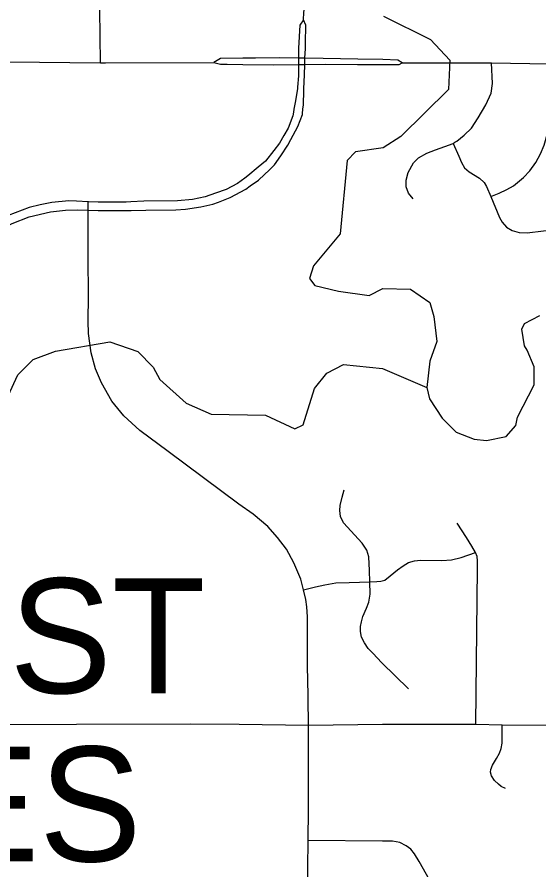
# Model space of a CAD drawing. Extents: x -1403959 to 81668, y -1400582 to 11018.
# Drawn here: x 6497 to 6554.2, y 8041 to 8134.4 of the extents above; entities that cross this region are included whole.
import ezdxf

# ---------------------------------------------------------------- set-up
doc = ezdxf.new("R2010")
doc.units = 0
for name, color, linetype in [('tdCiSectNmbr', 7, 'Continuous'), ('tdCiSectTwpRng', 7, 'Continuous'), ('tdCoShieldCoRteHrd', 7, 'Continuous'), ('tdCoSurfBitum', 7, 'Continuous')]:
    doc.layers.add(name, color=color, linetype=linetype)

msp = doc.modelspace()

# ---------------------------------------------------------------- linework, layer by layer
at = {"layer": 'tdCiSectNmbr'}
for points in [[(6528.385, 8134.114), (6528.44, 8134.913), (6528.705, 8137.049), (6528.838, 8138.154), (6528.96, 8139.301), (6529.081, 8140.638), (6529.134, 8141.854), (6529.169, 8143.255), (6529.186, 8145.444), (6529.238, 8148.39)], [(6506.125, 8129.396), (6506.02, 8138.197), (6505.514, 8147.886)], [(6457.33, 8145.299), (6457.475, 8145.288), (6458.586, 8145.15), (6459.64, 8144.995), (6462.192, 8144.456), (6469.097, 8142.982), (6470.382, 8142.669), (6471.771, 8142.2), (6473.09, 8141.679), (6474.172, 8141.234), (6475.631, 8140.435), (6477.332, 8139.323), (6486.371, 8132.884), (6487.482, 8132.172), (6488.893, 8131.428), (6489.963, 8130.986), (6490.785, 8130.647), (6492.435, 8130.143), (6494.171, 8129.743), (6496.081, 8129.5), (6506.125, 8129.396), (6506.672, 8129.396), (6518.555, 8129.431)], [(6528.385, 8134.114), (6527.968, 8133.527), (6527.847, 8131.015), (6527.847, 8129.9), (6527.847, 8129.207)], [(6528.604, 8131.562), (6528.657, 8133.527), (6528.385, 8134.114)], [(6539.203, 8129.402), (6548.993, 8129.388), (6555.274, 8129.295), (6561.254, 8129.317), (6565.134, 8129.34), (6573.742, 8129.272), (6578.814, 8129.272), (6582.331, 8129.272), (6584.078, 8129.272), (6585.303, 8129.431), (6586.778, 8129.817), (6588.094, 8130.407), (6588.944, 8130.876), (6590.035, 8131.628), (6590.828, 8132.357), (6590.829, 8132.357)], [(6528.522, 8129.216), (6528.547, 8129.889), (6528.588, 8130.979), (6528.604, 8131.562)], [(6521.733, 8129.893), (6519.301, 8129.859), (6518.555, 8129.431)], [(6518.555, 8129.431), (6519.283, 8129.245), (6520.024, 8129.245), (6521.737, 8129.22)], [(6528.182, 8129.895), (6527.847, 8129.9), (6525.733, 8129.931), (6523.132, 8129.913), (6521.733, 8129.893)], [(6534.33, 8129.796), (6530.557, 8129.859), (6528.547, 8129.889), (6528.182, 8129.895)], [(6539.203, 8129.402), (6538.742, 8129.696), (6537.08, 8129.751), (6534.33, 8129.796)], [(6521.737, 8129.22), (6525.065, 8129.172), (6527.847, 8129.207), (6528.178, 8129.212)], [(6527.847, 8129.188), (6527.847, 8127.98), (6527.739, 8126.733), (6527.717, 8126.591)], [(6528.178, 8129.212), (6528.522, 8129.216), (6530.81, 8129.245), (6534.323, 8129.221)], [(6528.43, 8126.528), (6528.48, 8128.07), (6528.522, 8129.216)], [(6534.323, 8129.221), (6538.887, 8129.19), (6539.203, 8129.402)], [(6527.717, 8126.591), (6527.504, 8125.234), (6527.34, 8124.301)], [(6528.322, 8124.301), (6528.371, 8124.782), (6528.425, 8126.372), (6528.43, 8126.528)], [(6527.285, 8123.986), (6527.215, 8123.589), (6526.691, 8122.234), (6526.233, 8121.424)], [(6527.01, 8120.995), (6527.757, 8122.415), (6528.263, 8123.734), (6528.275, 8123.851)], [(6527.34, 8124.301), (6527.285, 8123.986)], [(6528.275, 8123.851), (6528.322, 8124.301)], [(6526.233, 8121.424), (6525.751, 8120.572), (6525.133, 8119.777)], [(6525.888, 8119.216), (6526.673, 8120.355), (6527.01, 8120.995)], [(6525.133, 8119.777), (6524.234, 8118.621), (6523.422, 8117.944)], [(6524.107, 8117.152), (6524.613, 8117.627), (6525.191, 8118.205), (6525.888, 8119.216)], [(6523.422, 8117.944), (6522.282, 8116.995), (6521.94, 8116.745)], [(6521.94, 8116.745), (6521.144, 8116.163), (6519.915, 8115.495), (6518.73, 8115.097)], [(6522.556, 8115.895), (6523.439, 8116.525), (6524.107, 8117.152)], [(6519.07, 8114.133), (6520.349, 8114.628), (6522.048, 8115.531), (6522.556, 8115.895)], [(6518.73, 8115.097), (6517.603, 8114.718), (6516.212, 8114.411), (6514.585, 8114.284), (6510.882, 8114.23), (6509.447, 8114.15)], [(6504.796, 8114.172), (6504.769, 8114.174), (6503.508, 8114.234), (6502.67, 8114.257), (6500.784, 8114.094), (6499.527, 8113.838), (6498.317, 8113.536), (6495.989, 8112.651), (6495.013, 8112.181), (6494.903, 8112.128)], [(6504.77, 8113.641), (6504.769, 8114.174)], [(6504.788, 8108.12), (6504.786, 8108.425), (6504.771, 8113.248), (6504.77, 8113.641)], [(6509.447, 8114.15), (6508.948, 8114.122), (6505.859, 8114.122), (6504.796, 8114.172)], [(6509.477, 8113.225), (6511.098, 8113.236), (6514.405, 8113.273), (6515.435, 8113.345), (6517.133, 8113.616), (6518.434, 8113.887), (6519.07, 8114.133)], [(6495.359, 8111.212), (6495.494, 8111.282), (6496.439, 8111.772), (6498.3, 8112.511), (6500.638, 8113.06), (6502.284, 8113.251), (6503.643, 8113.298), (6504.753, 8113.249)], [(6504.753, 8113.249), (6504.771, 8113.248), (6505.859, 8113.2), (6509.477, 8113.225)], [(6528.818, 8063.302), (6528.817, 8068.675), (6528.765, 8069.766), (6528.644, 8070.58), (6528.384, 8071.648), (6528.087, 8072.812), (6527.343, 8074.606), (6526.522, 8076.095), (6525.549, 8077.392), (6524.461, 8078.576), (6522.858, 8079.949), (6521.295, 8081.033), (6513.545, 8086.812), (6510.44, 8089.105), (6508.692, 8090.699), (6507.377, 8092.309), (6506.219, 8094.343), (6505.561, 8095.85), (6505.111, 8097.599), (6504.806, 8099.719), (6504.786, 8101.08), (6504.817, 8103.833), (6504.788, 8108.12)], [(6528.9, 8060.073), (6528.818, 8063.302)], [(6528.927, 8056.821), (6528.908, 8059.76), (6528.9, 8060.073)], [(6478.548, 8056.842), (6515.956, 8056.946)], [(6515.956, 8056.946), (6521.329, 8056.929)], [(6521.329, 8056.929), (6528.927, 8056.821)], [(6528.927, 8056.821), (6537.051, 8056.929), (6547.284, 8056.918), (6550.183, 8056.861), (6560.266, 8056.805), (6573.092, 8056.749), (6574.163, 8056.749), (6581.46, 8056.663), (6590.272, 8056.606), (6594.957, 8056.55), (6603.316, 8056.05), (6603.316, 8056.05)], [(6528.927, 8047.566), (6528.927, 8056.821)], [(6528.736, 8032.185), (6528.884, 8044.171), (6528.927, 8047.566)]]:
    msp.add_lwpolyline(points, dxfattribs=at)
at = {"layer": 'tdCiSectTwpRng'}
for points in [[(6540.415, 8114.483), (6539.907, 8115.104), (6539.635, 8115.805), (6539.635, 8116.539), (6539.873, 8117.375), (6540.46, 8118.437), (6541.006, 8118.998), (6541.898, 8119.494), (6542.849, 8119.85), (6543.879, 8120.227), (6544.81, 8120.564), (6544.997, 8120.689), (6545.183, 8120.814), (6545.995, 8121.448), (6546.819, 8122.227), (6547.54, 8123.372), (6548.38, 8124.802), (6548.947, 8126.051), (6549.106, 8127.118), (6548.993, 8129.388)], [(6548.933, 8114.741), (6549.834, 8115.106), (6550.67, 8115.503), (6551.415, 8115.927), (6552.502, 8116.837), (6553.218, 8117.57), (6553.851, 8118.461), (6554.375, 8119.434), (6554.762, 8120.361), (6555.099, 8121.531), (6555.237, 8122.522), (6555.274, 8129.295)], [(6544.81, 8120.564), (6545.425, 8119.176), (6545.702, 8118.463), (6546.039, 8117.888), (6546.554, 8117.432), (6547.67, 8116.756), (6548.198, 8116.276), (6548.461, 8115.836), (6548.933, 8114.741), (6549.886, 8112.434), (6550.175, 8111.919), (6550.658, 8111.393), (6551.281, 8111.006), (6552.032, 8110.791), (6552.928, 8110.77), (6556.479, 8111.214)], [(6539.885, 8060.809), (6536.986, 8063.64), (6535.999, 8064.696), (6535.48, 8065.216), (6535.082, 8065.839), (6534.754, 8066.469), (6534.633, 8067.075), (6534.633, 8067.612), (6534.736, 8068.132), (6534.91, 8068.721), (6535.308, 8069.621), (6535.533, 8070.297), (6535.688, 8071.18), (6535.671, 8072.531), (6535.637, 8073.76), (6535.567, 8075.258), (6535.325, 8076.002), (6534.823, 8076.764), (6532.781, 8078.981), (6532.435, 8079.683), (6532.366, 8080.324), (6532.418, 8080.895), (6532.625, 8081.796), (6532.85, 8082.593)], [(6547.284, 8056.918), (6547.457, 8073.994), (6547.457, 8074.808), (6547.414, 8075.294), (6547.242, 8075.751), (6546.828, 8076.437), (6546.243, 8077.366), (6545.229, 8078.967)], [(6528.384, 8071.648), (6529.7, 8071.977), (6530.721, 8072.202), (6531.932, 8072.41), (6533.404, 8072.461), (6535.671, 8072.531), (6536.415, 8072.548), (6536.865, 8072.612), (6537.297, 8072.716), (6537.898, 8073.165), (6538.683, 8073.823), (6539.297, 8074.266), (6539.911, 8074.651), (6540.554, 8074.809), (6541.197, 8074.88), (6543.558, 8074.866), (6544.615, 8074.951), (6545.657, 8075.18), (6547.242, 8075.751)], [(6550.528, 8049.871), (6550.042, 8050.085), (6549.757, 8050.343), (6549.328, 8050.757), (6549.014, 8051.271), (6548.9, 8051.657), (6548.928, 8051.972), (6549.115, 8052.436), (6549.544, 8053.179), (6549.887, 8053.75), (6550.058, 8054.265), (6550.187, 8054.836), (6550.183, 8056.861)], [(6536.273, 8023.869), (6542.806, 8035.041), (6543.101, 8035.675), (6543.388, 8036.401), (6543.431, 8037.156), (6543.28, 8037.912), (6542.87, 8038.71), (6541.065, 8041.893), (6540.544, 8042.708), (6540.169, 8043.213), (6539.631, 8043.588), (6538.964, 8043.947), (6538.133, 8044.093), (6537.049, 8044.12), (6528.884, 8044.171)]]:
    msp.add_lwpolyline(points, dxfattribs=at)
at = {"layer": 'tdCoSurfBitum'}
for points in [[(6537.166, 8134.517), (6542.316, 8131.957), (6544.428, 8129.688), (6544.269, 8126.481), (6539.067, 8121.302), (6537.126, 8120.088), (6534.076, 8119.622), (6533.162, 8118.695), (6532.402, 8110.659), (6529.493, 8107.142), (6529.03, 8105.769), (6529.639, 8105.003), (6532.233, 8104.383), (6535.591, 8103.912), (6537.084, 8104.667), (6540.119, 8104.585), (6542.236, 8103.125), (6542.692, 8101.597), (6542.992, 8098.848), (6542.223, 8096.712), (6541.912, 8093.812), (6542.215, 8092.589), (6543.585, 8090.449), (6545.109, 8088.918), (6547.093, 8088.151), (6548.467, 8087.995), (6550.607, 8088.448), (6551.678, 8089.667), (6551.833, 8090.583), (6553.672, 8094.091), (6553.677, 8096.076), (6552.917, 8097.91), (6552.612, 8098.368), (6552.31, 8100.201), (6552.617, 8100.811), (6554.299, 8101.723)], [(6495.996, 8092.912), (6497.074, 8095.199), (6498.759, 8096.872), (6501.206, 8097.78), (6507.166, 8098.826), (6510.217, 8097.746), (6511.891, 8096.06), (6512.65, 8094.683), (6515.538, 8092.113), (6518.279, 8090.908), (6524.228, 8090.784), (6527.426, 8089.278), (6528.343, 8089.739), (6529.578, 8093.708), (6530.956, 8095.395), (6532.79, 8096.322), (6537.059, 8095.887), (6541.912, 8093.812)]]:
    msp.add_lwpolyline(points, dxfattribs=at)

# ---------------------------------------------------------------- texts
at = {"layer": 'tdCoShieldCoRteHrd'}
for s, p in [('WEST', (6469.057, 8060.327)), ('DES', (6476.046, 8041.895))]:
    msp.add_text(s, height=12.5746, rotation=359.98988, dxfattribs=at).set_placement(p)

doc.saveas('drawing.dxf')
